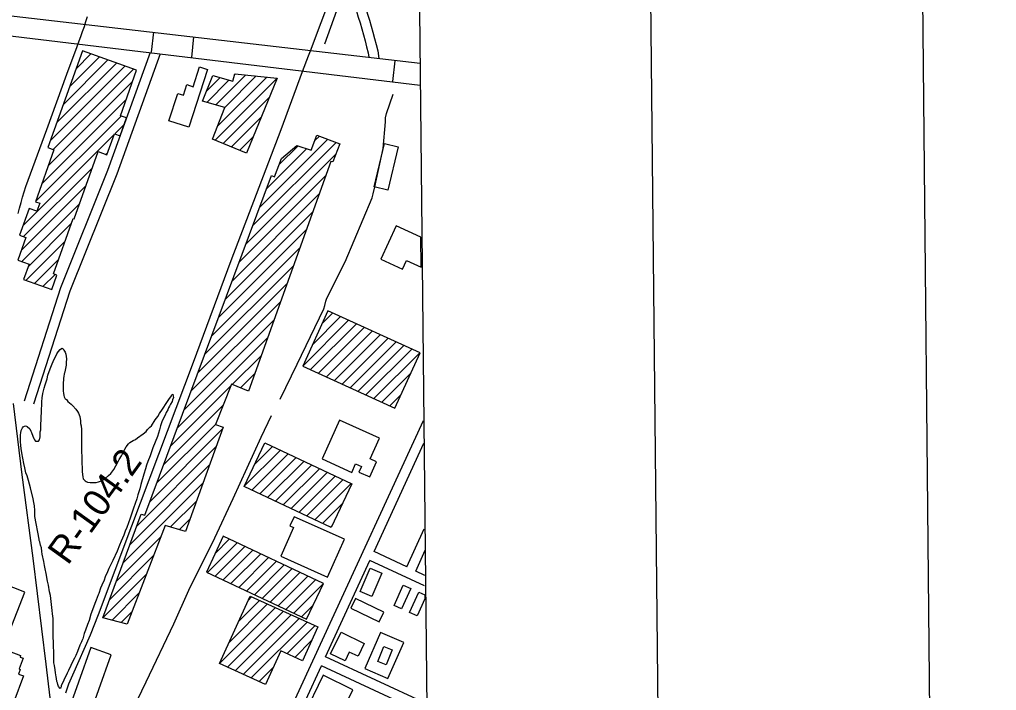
# Model space of a CAD drawing. Extents: x 3625074 to 3663148, y 511451 to 537151.
# Drawn here: x 3659570 to 3662565, y 532788 to 534845 of the extents above; entities that cross this region are included whole.
import ezdxf

# ---------------------------------------------------------------- set-up
doc = ezdxf.new("R2010")
doc.units = 0
for name, color, linetype in [('G-ANNO-NPLT', 7, 'Continuous'), ('V-ANNO-SYMB', 7, 'Continuous'), ('V-BLDG-OTLN', 7, 'Continuous'), ('V-GRID-FRAM', 7, 'Continuous'), ('V-RAIL-TRAK', 7, 'Continuous'), ('V-RIVR-RANG-IDEN', 7, 'Continuous'), ('V-ROAD-CNTR', 7, 'Continuous'), ('V-SITE-VEGE', 7, 'Continuous'), ('V-TOPO-SHOR', 7, 'Continuous')]:
    doc.layers.add(name, color=color, linetype=linetype)

msp = doc.modelspace()

# ---------------------------------------------------------------- linework, layer by layer
at = {"layer": 'G-ANNO-NPLT'}
msp.add_lwpolyline([(3625900.3, 512034), (3662565.2, 512401.9), (3662322.6, 536567.4), (3625657.8, 536199.4)], close=True, dxfattribs=at)
at = {"layer": 'V-ANNO-SYMB'}
msp.add_lwpolyline([(3628644.1, 512686.6), (3661725.6, 513018.6), (3661495.6, 535934), (3628414.1, 535602), (3628644.1, 512686.6)], dxfattribs=at)
at = {"layer": 'V-BLDG-OTLN'}
for p, q in [((3659724.1, 534639.1), (3659815.4, 534730.4)), ((3659743.7, 534694.1), (3659789.4, 534739.7)), ((3659665.3, 534474.2), (3659893.6, 534702.5)), ((3659684.9, 534529.2), (3659867.6, 534711.8)), ((3659704.5, 534584.1), (3659841.5, 534721.1)), ((3659673.3, 534446.9), (3659919.7, 534693.2)), ((3660171.9, 534583.2), (3660264, 534675.3)), ((3660199.4, 534575.3), (3660296.1, 534672)), ((3660229.6, 534676.2), (3660232, 534678.6)), ((3659658.5, 534396.7), (3659916.9, 534655.1)), ((3660143.4, 534625.3), (3660185, 534666.9)), ((3660144.4, 534591.1), (3660212.5, 534659.1)), ((3660169.8, 534475), (3660360.3, 534665.5)), ((3660177.1, 534517.7), (3660328.2, 534668.7)), ((3659638.9, 534341.7), (3659897.3, 534600.2)), ((3660194.9, 534464.8), (3660335.9, 534605.8)), ((3659619.3, 534286.8), (3659881.8, 534549.3)), ((3659862.4, 534494.5), (3659891.8, 534523.9)), ((3660220.1, 534454.6), (3660311.6, 534546)), ((3659581.4, 534213.6), (3659860.4, 534492.5)), ((3660245.3, 534444.4), (3660287.2, 534486.3)), ((3660284.9, 534212.7), (3660540.6, 534468.3)), ((3660306, 534269.1), (3660515.1, 534478.2)), ((3660475.4, 534473.8), (3660489.6, 534488)), ((3659835.1, 534431.8), (3659840.7, 534437.5)), ((3660263.9, 534156.3), (3660540.3, 534432.7)), ((3660327, 534325.4), (3660450.6, 534449)), ((3660365.8, 534399.6), (3660424.2, 534458)), ((3659582.8, 534179.6), (3659794, 534390.8)), ((3660242.9, 534099.9), (3660509.7, 534366.7)), ((3659576.2, 534137.6), (3659774.4, 534335.8)), ((3660221.9, 534043.5), (3660490, 534311.6)), ((3659577.4, 534103.5), (3659754.8, 534280.9)), ((3660200.8, 533987.2), (3660470.2, 534256.5)), ((3659596.6, 534087.3), (3659730, 534220.7)), ((3660179.8, 533930.8), (3660450.4, 534201.4)), ((3659589.9, 534045.3), (3659710.4, 534165.7)), ((3660802, 534085.9), (3660801, 534177.8)), ((3660158.8, 533874.4), (3660430.7, 534146.3)), ((3659616, 534036), (3659690.8, 534110.8)), ((3660137.8, 533818), (3660410.9, 534091.2)), ((3659642, 534026.7), (3659679.2, 534063.8)), ((3659668.1, 534017.4), (3659670, 534019.3)), ((3660116.7, 533761.6), (3660391.2, 534036.1)), ((3660095.7, 533705.3), (3660371.4, 533981)), ((3660074.7, 533648.9), (3660351.7, 533925.9)), ((3660438.4, 533782.9), (3660578.9, 533923.4)), ((3660468.2, 533848.1), (3660554.6, 533934.5)), ((3660498, 533913.2), (3660530.4, 533945.6)), ((3660462.7, 533771.9), (3660603.1, 533912.3)), ((3660487, 533760.8), (3660627.4, 533901.2)), ((3660053.7, 533592.5), (3660331.9, 533870.8)), ((3660511.2, 533749.7), (3660651.7, 533890.1)), ((3660535.5, 533738.6), (3660675.9, 533879)), ((3660559.8, 533727.5), (3660700.2, 533867.9)), ((3660584, 533716.4), (3660724.5, 533856.8)), ((3660608.3, 533705.3), (3660748.7, 533845.7)), ((3660632.5, 533694.2), (3660773, 533834.6)), ((3660222.5, 533726), (3660312.2, 533815.6)), ((3660656.8, 533683.1), (3660797.2, 533823.5)), ((3660247.6, 533715.7), (3660292.4, 533760.5)), ((3660681.1, 533672), (3660769.7, 533760.6)), ((3660032.6, 533536.1), (3660217.4, 533720.9)), ((3660705.3, 533660.9), (3660739.9, 533695.5)), ((3660011.6, 533479.7), (3660194.7, 533662.8)), ((3659990.6, 533423.4), (3660171.9, 533604.6)), ((3659969.6, 533367), (3660192.7, 533590.1)), ((3659929.9, 533291.9), (3660172.7, 533534.8)), ((3660290.8, 533480.9), (3660346.4, 533536.5)), ((3660259.3, 533414.1), (3660370.4, 533525.2)), ((3660283, 533402.4), (3660394.4, 533513.9)), ((3660307, 533391.1), (3660418.5, 533502.5)), ((3659909.1, 533235.8), (3660152.8, 533479.5)), ((3660331, 533379.8), (3660442.5, 533491.2)), ((3660355.1, 533368.4), (3660466.5, 533479.9)), ((3660379.1, 533357.1), (3660490.5, 533468.5)), ((3660403.1, 533345.8), (3660514.6, 533457.2)), ((3660427.2, 533334.4), (3660538.6, 533445.9)), ((3659888.4, 533179.7), (3660132.8, 533424.1)), ((3660451.2, 533323.1), (3660562.6, 533434.6)), ((3660475.2, 533311.8), (3660586.7, 533423.2)), ((3660033.4, 533289.4), (3660112.8, 533368.8)), ((3660499.2, 533300.5), (3660561, 533362.2)), ((3660060.8, 533281.4), (3660092.9, 533313.5)), ((3660523.3, 533289.1), (3660529.5, 533295.3)), ((3659867.6, 533123.6), (3660003.7, 533259.7)), ((3660146.3, 533149.6), (3660237.6, 533240.8)), ((3660171, 533209.6), (3660213.5, 533252.1)), ((3660170.4, 533138.3), (3660261.6, 533229.5)), ((3660194.5, 533127), (3660285.7, 533218.2)), ((3660218.5, 533115.7), (3660309.7, 533206.9)), ((3659846.9, 533067.5), (3659981.6, 533202.3)), ((3660242.6, 533104.4), (3660333.8, 533195.6)), ((3660266.6, 533093.1), (3660357.8, 533184.3)), ((3660290.7, 533081.8), (3660381.9, 533173)), ((3659826.1, 533011.4), (3659959.6, 533144.8)), ((3660314.7, 533070.5), (3660406, 533161.7)), ((3660338.8, 533059.2), (3660430, 533150.4)), ((3660362.8, 533047.9), (3660454.1, 533139.1)), ((3660386.9, 533036.6), (3660478.1, 533127.8)), ((3660411, 533025.3), (3660502.2, 533116.5)), ((3659854.1, 533004), (3659937.5, 533087.4)), ((3660212.9, 532935.7), (3660330.6, 533053.4)), ((3660242.5, 533000.6), (3660306.3, 533064.5)), ((3660272, 533065.5), (3660282, 533075.5)), ((3660812.5, 533081), (3660812.6, 533069.1)), ((3659882, 532996.6), (3659915.4, 533030)), ((3660183.3, 532870.8), (3660354.9, 533042.3)), ((3660207.6, 532859.7), (3660379.2, 533031.3)), ((3660435, 533014), (3660470.9, 533049.9)), ((3660231.9, 532848.6), (3660403.5, 533020.2)), ((3660256.2, 532837.6), (3660427.8, 533009.1)), ((3660280.5, 532826.5), (3660452.1, 532998.1)), ((3660390.3, 532900.9), (3660476.4, 532987)), ((3660414.5, 532889.8), (3660466.7, 532942)), ((3660304.8, 532815.4), (3660348.3, 532858.9))]:
    msp.add_line(p, q, dxfattribs=at)
for points in [[(3659763.3, 534749), (3659657.6, 534452.5), (3659676.1, 534445.9), (3659619.2, 534286.6), (3659632.6, 534281.8), (3659623.9, 534257.7), (3659600.2, 534266.2), (3659570.8, 534183.9), (3659590.2, 534177), (3659565.5, 534107.7), (3659599.5, 534095.6), (3659582.5, 534047.9), (3659669.2, 534017), (3659685.1, 534061.7), (3659674.6, 534065.4), (3659735.3, 534235.5), (3659738.2, 534234.5), (3659811.7, 534440.2), (3659838.3, 534430.7), (3659861.2, 534494.9), (3659879.2, 534488.5), (3659898.7, 534543.3), (3659879.5, 534550.2), (3659929.3, 534689.8)], [(3660028.5, 534535), (3660055.7, 534618.6), (3660072.6, 534613.1), (3660083.2, 534645.5), (3660102.4, 534639.2), (3660122.1, 534699.6), (3660146.9, 534691.5), (3660089.4, 534515.1)], [(3660360.3, 534665.5), (3660266.6, 534435.8), (3660161.5, 534478.3), (3660199.9, 534575.2), (3660130.9, 534594.9), (3660163, 534673.2), (3660223.9, 534655.9), (3660230.3, 534678.7)], [(3659826.1, 533011.4), (3659943.4, 533328.4), (3659954.2, 533325.7), (3660342.5, 534367), (3660352.3, 534362.9), (3660373, 534419), (3660420.1, 534459.4), (3660464.2, 534444.4), (3660481.9, 534491), (3660552.8, 534463.6), (3660530.7, 534408.8), (3660525.1, 534409.8), (3660272.7, 533705.4), (3660219.9, 533727.1), (3660171.4, 533603.4), (3660194.8, 533595.9), (3660079.3, 533275.9), (3660017, 533294.2), (3659900.7, 532991.6)], [(3660657.5, 534332.4), (3660689.4, 534465.2), (3660731.4, 534455.1), (3660699.5, 534322.3)], [(3660438.4, 533782.9), (3660720.8, 533653.8), (3660798.2, 533823.1), (3660515.8, 533952.2)], [(3660551.8, 533617), (3660497.9, 533498.1), (3660588.8, 533456.9), (3660600.7, 533483.1), (3660618.3, 533475.2), (3660610.4, 533457.8), (3660643.8, 533442.7), (3660664.9, 533489.2), (3660645.1, 533498.2), (3660673.9, 533561.7)], [(3660322.3, 533547.8), (3660589.2, 533422), (3660525.9, 533287.9), (3660259.1, 533413.7)], [(3660566.8, 533251.8), (3660412.1, 533320.7), (3660399.5, 533292.5), (3660410.7, 533287.5), (3660371.5, 533199.5), (3660515, 533135.6)], [(3660502.2, 533116.5), (3660195, 533260.8), (3660143.4, 533151), (3660450.6, 533006.7)], [(3660614.9, 533091.7), (3660645.3, 533163), (3660680.8, 533147.8), (3660650.4, 533076.5)], [(3659539.9, 532969), (3659587.1, 533089.9), (3659518.8, 533116.5), (3659492, 533047.8), (3659463.6, 533058.8), (3659443.3, 533006.7)], [(3660769.5, 533100.4), (3660741.5, 533038.6), (3660718.5, 533049), (3660746.4, 533110.9)], [(3660183.3, 532870.8), (3660277.5, 533077.6), (3660485.3, 532982.9), (3660438.1, 532879.1), (3660371.3, 532909.5), (3660324.4, 532806.5)], [(3660687.6, 533028), (3660600.5, 533070.2), (3660586.2, 533040.8), (3660673.3, 532998.5)], [(3660556, 532966.8), (3660627.4, 532932.5), (3660608.4, 532892.9), (3660581.2, 532905.9), (3660568.3, 532878.9), (3660524, 532900.1)], [(3660699.9, 532824.5), (3660748, 532935.5), (3660676.9, 532966.3), (3660628.9, 532855.2)], [(3659583, 532833.2), (3659523.5, 532674.2), (3659437.7, 532706.7), (3659445.1, 532726.2), (3659418.6, 532736.2), (3659445.1, 532806.1), (3659422.5, 532814.7), (3659420.7, 532809.8), (3659396.3, 532819), (3659398.4, 532824.5), (3659382.4, 532830.5), (3659423.1, 532937.9), (3659444.1, 532929.9), (3659445.4, 532933.4), (3659469.6, 532924.2), (3659473.2, 532933.6), (3659573.8, 532895.5), (3659571.9, 532890.6), (3659581.9, 532886.8), (3659569.5, 532854.1), (3659572.3, 532853), (3659567.7, 532838.5)], [(3659789, 532919.8), (3659713.2, 532707.5), (3659775.3, 532685.3), (3659851.1, 532897.6)], [(3660712.7, 532913.1), (3660694.4, 532866.7), (3660669, 532876.7), (3660687.3, 532923.1)], [(3660531.9, 532666.1), (3660592.2, 532790.5), (3660501, 532834.7), (3660440.7, 532710.3)]]:
    msp.add_lwpolyline(points, close=True, dxfattribs=at)
for points in [[(3660801, 534177.8), (3660724.7, 534212.7), (3660677.9, 534110.3), (3660744.4, 534079.9), (3660756.6, 534106.7), (3660802, 534085.9)], [(3660812.6, 533069.1), (3660789.1, 533017.1), (3660766, 533027.5), (3660794, 533089.3), (3660812.5, 533081)]]:
    msp.add_lwpolyline(points, dxfattribs=at)
at = {"layer": 'V-GRID-FRAM'}
msp.add_lwpolyline([(3629129.4, 535042.1), (3660791.6, 535359.9), (3660982, 517178), (3629304, 516860), (3629129.4, 535042.1)], dxfattribs=at)
at = {"layer": 'V-RAIL-TRAK'}
for points in [[(3659721.9, 532808.4), (3659733.4, 532836.4), (3659787.8, 532958.4), (3659812.7, 533021.5), (3659914.2, 533292.6), (3660024.1, 533583.1), (3660103.7, 533795.2), (3660219.2, 534106.1), (3660297, 534309.4), (3660372.3, 534508.1), (3660438.3, 534686.1), (3660456.2, 534734.2), (3660461.9, 534749.3), (3660563.4, 535018.8), (3660684.7, 535340.7), (3660691.5, 535358.9)], [(3659566.3, 534250.6), (3659570.6, 534267.2), (3659575.1, 534283.7), (3659579.8, 534300.2), (3659584.8, 534316.6), (3659589.9, 534332.9), (3659653.8, 534508.2), (3659684.6, 534593.1), (3659715.6, 534677.8), (3659746.9, 534762.5), (3659750.5, 534771.8), (3659758.4, 534792.9), (3659763.9, 534808.2), (3659769.2, 534823.6), (3659774.2, 534839.1), (3659779.1, 534854.6)], [(3659692.7, 532544.5), (3659677.9, 532655.1), (3659674.6, 532679.7), (3659651.8, 532868.4), (3659611.9, 533194.2), (3659578.7, 533449.4), (3659552.1, 533668.2)], [(3659712.4, 532780.6), (3659715.3, 532789.9), (3659718.5, 532799.2), (3659721.9, 532808.4)]]:
    msp.add_lwpolyline(points, dxfattribs=at)
at = {"layer": 'V-ROAD-CNTR'}
for p, q in [((3659981.6, 534806.1), (3659973.9, 534744.6)), ((3660104, 534791.7), (3660097.2, 534728.7)), ((3660638.8, 534743.5), (3660640.9, 534729.4)), ((3660668.3, 534749.3), (3660671.8, 534725.8)), ((3660720.7, 534718.1), (3660714, 534655)), ((3660806.4, 532719.8), (3660495.9, 532863.8))]:
    msp.add_line(p, q, dxfattribs=at)
for points in [[(3660549.6, 535013), (3660557, 534995.4), (3660564.2, 534977.9), (3660571.2, 534960.2), (3660578, 534942.5), (3660584.6, 534924.7), (3660590.9, 534906.8), (3660597.1, 534888.8), (3660603.1, 534870.8), (3660608.8, 534852.7), (3660614.4, 534834.6), (3660619.7, 534816.4), (3660624.9, 534798.1), (3660629.8, 534779.8), (3660634.5, 534761.4), (3660638.8, 534743.5)], [(3660577.2, 535024.7), (3660584.7, 535007), (3660592, 534989.1), (3660599.1, 534971.1), (3660606.1, 534953.1), (3660612.8, 534934.9), (3660619.3, 534916.7), (3660625.5, 534898.4), (3660631.6, 534880.1), (3660637.5, 534861.7), (3660643.1, 534843.2), (3660648.6, 534824.6), (3660653.8, 534806), (3660658.8, 534787.4), (3660663.6, 534768.6), (3660668.3, 534749.3)], [(3659191.6, 534897.6), (3660798.4, 534711.1)], [(3659211.7, 534841.5), (3659414.2, 534810.6), (3660798.7, 534644.1)], [(3659971.4, 534743.6), (3659840.6, 534382), (3659696.2, 534022.3), (3659584.6, 533675.4)], [(3660002, 534739.9), (3659868.6, 534371.3), (3659724.4, 534012.1), (3659613.1, 533666.2)], [(3659570.7, 530926.4), (3660809, 533615.4)], [(3660657.1, 533213.8), (3660810.1, 533546.2)], [(3660757.6, 533166.9), (3660810.8, 533284)], [(3660757.6, 533166.9), (3660657.1, 533213.8)], [(3660784.8, 533154.2), (3660814.2, 533218.8)], [(3660508.5, 532891.1), (3660644.5, 533186.6)], [(3660811.5, 533108.6), (3660644.5, 533186.6)], [(3660812.9, 533141.1), (3660784.8, 533154.2)], [(3660816.5, 532748.2), (3660508.5, 532891.1)], [(3660352, 532551.3), (3660495.9, 532863.8)]]:
    msp.add_lwpolyline(points, dxfattribs=at)
at = {"layer": 'V-SITE-VEGE'}
for points in [[(3659675.7, 533801.6), (3659679.2, 533809.4), (3659685, 533820.6), (3659689, 533826.7), (3659695.3, 533833.9), (3659698.7, 533836.1), (3659700.9, 533837.2), (3659704.3, 533835.5), (3659706.5, 533831.5), (3659710.3, 533825.3), (3659711.9, 533819.7), (3659713.5, 533811.8), (3659714, 533805), (3659713.8, 533793.2), (3659713.2, 533785.4), (3659711.4, 533775.3), (3659710.7, 533769.7), (3659707.8, 533761.3), (3659707.2, 533759), (3659706.6, 533751.2), (3659705.4, 533745.6), (3659705.3, 533738.3), (3659704.6, 533733.8), (3659704.3, 533705.7), (3659704.8, 533699.5), (3659705.8, 533692.2), (3659706.9, 533688.3), (3659710.7, 533682), (3659714.1, 533679.8), (3659719, 533674.1), (3659723.5, 533670.1), (3659728.5, 533666.1), (3659733.5, 533660.4), (3659742.9, 533650.7), (3659747.9, 533643.4), (3659751.2, 533638.8), (3659755.5, 533628.1), (3659756, 533621.3), (3659757.1, 533616.3), (3659757.5, 533606.7), (3659759.1, 533599.4), (3659760.1, 533588.7), (3659760.5, 533581.4), (3659760.4, 533569.6), (3659760.8, 533560.6), (3659760.5, 533531.4), (3659760.9, 533525.2), (3659760.8, 533515.7), (3659761.9, 533509.5), (3659761.5, 533482)], [(3659738.7, 532886.8), (3659731.8, 532874), (3659727.7, 532864.5), (3659720.8, 532849.4), (3659716.7, 532841), (3659705.8, 532819.8), (3659703.4, 532813.1), (3659698.3, 532803.1), (3659697.7, 532799.7), (3659697.1, 532797.5), (3659695.3, 532794.1), (3659690.4, 532800.9), (3659688.2, 532806.6), (3659686.6, 532811.7), (3659684.9, 532816.2), (3659683.9, 532825.2), (3659682.3, 532829.7), (3659680.8, 532842.1), (3659679.2, 532851.6), (3659677.7, 532865.1), (3659676.1, 532873), (3659675.7, 532885.9), (3659675.3, 532893.8), (3659675.5, 532910.7), (3659674.5, 532919.1), (3659674.6, 532925.8), (3659674.1, 532933.7), (3659674.2, 532939.9), (3659673.2, 532947.2), (3659673.8, 532999.4), (3659673.4, 533009), (3659671.3, 533023.6), (3659670.3, 533033.2), (3659667.9, 533061.3), (3659665.3, 533079.3), (3659662.7, 533091.1), (3659659, 533110.9), (3659656.3, 533123.8), (3659652.1, 533146.9), (3659648.9, 533161), (3659647.4, 533171.7), (3659645.3, 533184.1), (3659640, 533206.6), (3659638.4, 533214.5), (3659637.4, 533225.7), (3659634.7, 533233.6), (3659632.6, 533243.8), (3659631, 533247.7), (3659631, 533251.7), (3659617.3, 533322), (3659617.5, 533339.5), (3659616.1, 533354.6), (3659613.9, 533364.8), (3659612.4, 533376), (3659604.4, 533409.3), (3659598, 533432.4), (3659593.6, 533445.9), (3659589.8, 533455), (3659586.7, 533470.7), (3659583.5, 533484.3), (3659577.7, 533516.9), (3659575.6, 533530.4), (3659574.1, 533539.4), (3659573.7, 533551.8), (3659573.9, 533572), (3659574.6, 533577.6), (3659575.2, 533585.5), (3659577, 533589.4), (3659579.8, 533593.3), (3659582.1, 533596.6), (3659586.1, 533598.8), (3659588.3, 533599.4), (3659591.7, 533598.8), (3659593.9, 533597.6), (3659601.7, 533590.8), (3659605.5, 533583.4), (3659607.2, 533579.5), (3659610.9, 533567.6), (3659614.2, 533560.3), (3659616.4, 533556.9), (3659619.7, 533552.9), (3659622.5, 533552.3), (3659628.2, 533552.8), (3659631.6, 533556.7), (3659633.9, 533565.6), (3659634.1, 533581.4), (3659635.3, 533587), (3659635.6, 533604.9), (3659636.3, 533617.8), (3659637, 533627.4), (3659638.3, 533640.8), (3659638.7, 533673.4), (3659639.4, 533685.2), (3659641.8, 533698.7), (3659646, 533714.9), (3659648.9, 533725.5), (3659654.8, 533743.4), (3659657.7, 533755.2), (3659664.7, 533774.2), (3659668.8, 533784.8), (3659675.7, 533801.6)], [(3659761.5, 533482), (3659762, 533474.1), (3659762.3, 533460), (3659763.9, 533450.5), (3659764.9, 533443.2), (3659765.4, 533437.5), (3659767.6, 533434.7), (3659771.5, 533430.7), (3659774.9, 533429), (3659778.8, 533427.3), (3659786.6, 533426), (3659805.7, 533425.8), (3659813, 533427.4), (3659822.1, 533431.2), (3659827.2, 533434.5), (3659832.8, 533438.4), (3659843.6, 533447.2), (3659850.5, 533453.9), (3659859.6, 533466.1), (3659871.7, 533487.8), (3659875.7, 533496.8), (3659883.2, 533507.9), (3659893.5, 533528), (3659897.6, 533534.7), (3659904.4, 533544.2), (3659908.4, 533548.6), (3659918.6, 533554.7), (3659925.9, 533557.9), (3659932.2, 533562.9), (3659949.2, 533575), (3659958.3, 533582.2), (3659962.8, 533587.8), (3659970.2, 533595), (3659974.8, 533600), (3659986.3, 533617.8), (3659994.3, 533628.4), (3660000, 533637.3), (3660009.2, 533650.7), (3660021.8, 533671.3), (3660028.6, 533680.7), (3660036.6, 533691.3), (3660038.4, 533695.8), (3660040.6, 533696.3), (3660041.1, 533690.7), (3660042.2, 533686.2), (3660039.3, 533678.9), (3660038.1, 533673.9), (3660033.5, 533666.1), (3660030.6, 533659.9), (3660027.2, 533654.4), (3660024.9, 533648.8), (3660019.7, 533640.4), (3660016.8, 533632), (3660009.9, 533618.6), (3660007, 533611.9), (3660002.9, 533599.1), (3659999.4, 533587.3), (3659992.9, 533567.2), (3659979.5, 533532.5), (3659970.8, 533507.4), (3659963.8, 533490), (3659959.8, 533478.8), (3659956.8, 533467.7), (3659951, 533451.4), (3659942.1, 533420.1), (3659939.2, 533406.1), (3659933.3, 533387.6), (3659929.8, 533375.9), (3659919.9, 533347.4), (3659914, 533328.3), (3659909.9, 533316.6), (3659899.4, 533287.5), (3659894.2, 533276.3), (3659890.1, 533264.6), (3659882, 533246.2), (3659877.4, 533233.9), (3659869.3, 533214.9), (3659856, 533186.4), (3659844.5, 533162.4), (3659839.8, 533152.3), (3659832.9, 533136.7), (3659829.9, 533126.1), (3659823, 533111), (3659818.9, 533101.5), (3659813.1, 533085.8), (3659811.9, 533081.4), (3659805, 533065.2), (3659800.9, 533054.5), (3659793.9, 533035.5), (3659789.3, 533022.1), (3659784, 533003.1), (3659779.3, 532990.8), (3659772.4, 532973.5), (3659768.9, 532962.8), (3659764.1, 532946.6), (3659761.3, 532940.5), (3659760.7, 532937.1), (3659755.5, 532927), (3659748.5, 532908), (3659742.7, 532895.2), (3659738.7, 532886.8)]]:
    msp.add_lwpolyline(points, dxfattribs=at)
at = {"layer": 'V-TOPO-SHOR'}
for points in [[(3660506.6, 534770.5), (3660543, 534872.4), (3660546.7, 534881.8), (3660551, 534890.7), (3660555.8, 534896.6), (3660557.6, 534900.1), (3660558.8, 534903.1), (3660560.1, 534908.4), (3660563.1, 534914.9), (3660568.1, 534933.3)], [(3660369.3, 533681.4), (3660421.1, 533788.5), (3660502.9, 533958), (3660506, 533968), (3660509.1, 533981.7), (3660512.2, 533990.5), (3660568.9, 534102.7), (3660651, 534298.3), (3660654.7, 534310.7), (3660659.7, 534332.1), (3660685.6, 534449.4), (3660691.9, 534531.3), (3660692.7, 534543.7), (3660695.8, 534557.4), (3660715.9, 534616.1)], [(3659790.7, 532423), (3659822.3, 532524.7), (3659838.1, 532556), (3659876.7, 532644.7), (3659958.4, 532814.7), (3660043.9, 532992.5), (3660089.1, 533095.8), (3660169, 533256.4), (3660225.8, 533376.9), (3660311.3, 533564.7), (3660342.5, 533630.9)]]:
    msp.add_lwpolyline(points, dxfattribs=at)

# ---------------------------------------------------------------- texts
at = {"layer": 'V-RIVR-RANG-IDEN'}
msp.add_text('R-104.2', height=83, rotation=54.2797, dxfattribs=at).set_placement((3659718.6, 533169.4))

doc.saveas('drawing.dxf')
